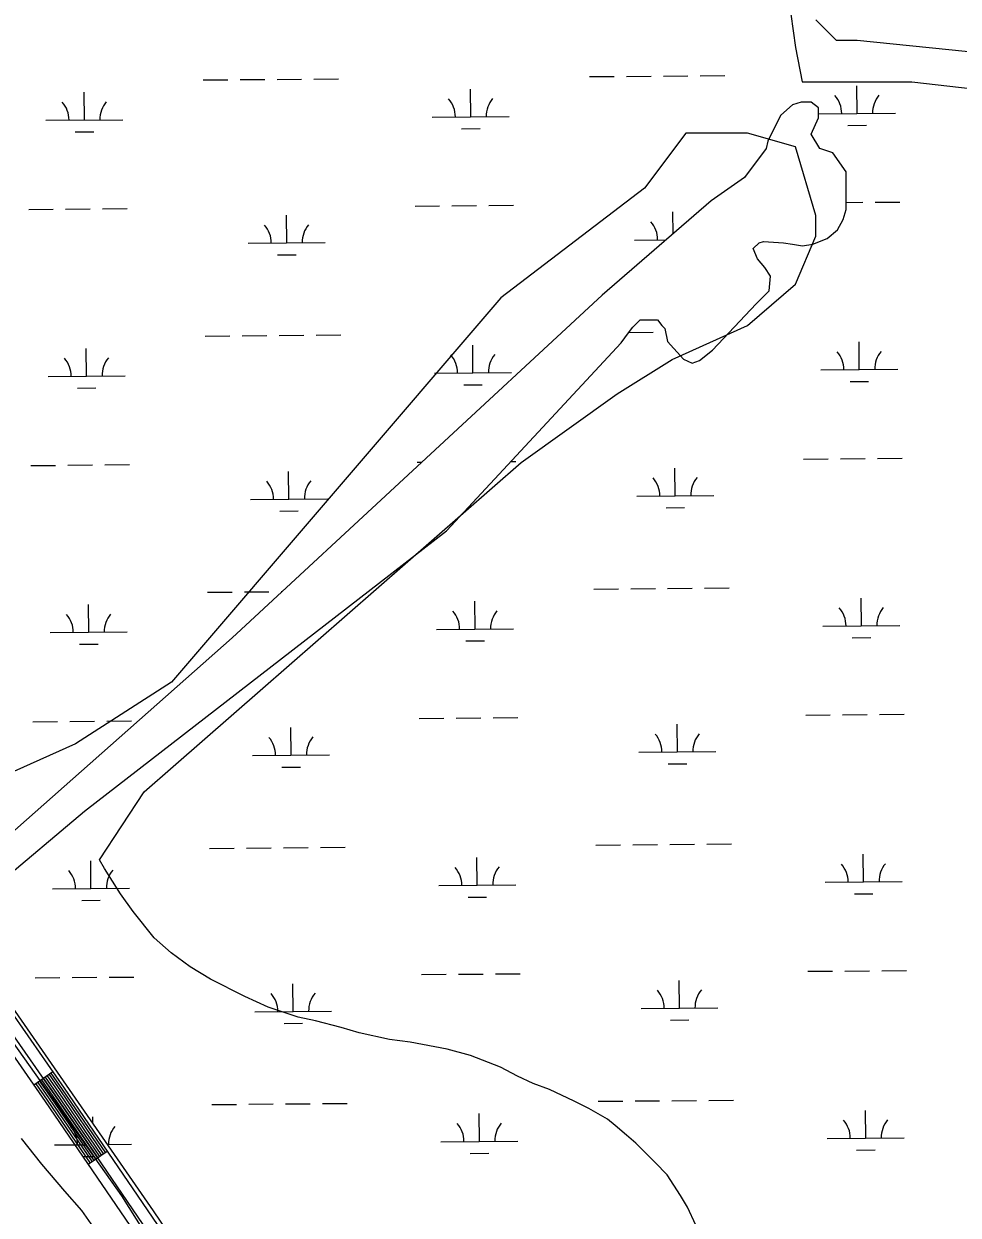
# Model space of a CAD drawing. Extents: x 3568792 to 3606828, y 529143 to 554785.
# Drawn here: x 3586919 to 3588133, y 548501 to 550048 of the extents above; entities that cross this region are included whole.
import ezdxf

# ---------------------------------------------------------------- set-up
doc = ezdxf.new("R2010")
doc.units = 0
for name, color, linetype in [('V-ROAD-CNTR', 7, 'Continuous'), ('V-SITE-VEGE', 7, 'Continuous'), ('V-TOPO-SHOR', 7, 'Continuous'), ('V-WETL-SWMP', 7, 'Continuous')]:
    doc.layers.add(name, color=color, linetype=linetype)

msp = doc.modelspace()

# ---------------------------------------------------------------- linework, layer by layer
at = {"layer": 'V-ROAD-CNTR'}
for p, q in [((3586956.8, 548687), (3586932.2, 548669.8)), ((3587027.5, 548583.8), (3587002.8, 548566.8))]:
    msp.add_line(p, q, dxfattribs=at)
for points in [[(3586218.5, 549756.9), (3586646.1, 549133.3), (3586971.6, 548665.8), (3587302.3, 548181.1), (3587640.9, 547689.2), (3587938, 547249.8)], [(3587925.6, 547241.4), (3587628.5, 547680.7), (3587290, 548172.6), (3586959.2, 548657.3), (3586633.8, 549124.7), (3586206.1, 549748.4)], [(3586794.2, 548868.1), (3586946.9, 548648.8), (3587277.6, 548164.2), (3587616.1, 547672.3), (3587913.2, 547233)], [(3586951.9, 548683.6), (3586966.6, 548662.4), (3587022.6, 548580.4)], [(3586954.3, 548685.3), (3586969.1, 548664.1), (3587025.1, 548582.1)], [(3586934.6, 548671.6), (3586949.3, 548650.5), (3587005.2, 548568.5)], [(3586937.1, 548673.3), (3586951.8, 548652.2), (3587007.7, 548570.2)], [(3586939.6, 548675), (3586954.3, 548653.9), (3587010.2, 548571.9)], [(3586942, 548676.7), (3586956.7, 548655.6), (3587012.7, 548573.6)], [(3586944.5, 548678.4), (3586959.2, 548657.3), (3587015.2, 548575.3)], [(3586947, 548680.1), (3586961.7, 548659), (3587017.6, 548577)], [(3586949.4, 548681.8), (3586964.1, 548660.7), (3587020.1, 548578.7)]]:
    msp.add_lwpolyline(points, dxfattribs=at)
at = {"layer": 'V-SITE-VEGE'}
for p, q in [((3587779, 549906.1), (3587725.6, 549834.8)), ((3587859.2, 549906.1), (3587779, 549906.1)), ((3587921.5, 549888.3), (3587859.2, 549906.1)), ((3587948.2, 549799.2), (3587921.5, 549888.3)), ((3587725.6, 549834.8), (3587538.6, 549692.3)), ((3587948.2, 549772.5), (3587948.2, 549799.2)), ((3587921.5, 549710.1), (3587948.2, 549772.5)), ((3587859.2, 549656.6), (3587921.5, 549710.1)), ((3587538.6, 549692.3), (3587111.1, 549193.2)), ((3587761.2, 549612.1), (3587859.2, 549656.6)), ((3587690, 549567.5), (3587761.2, 549612.1)), ((3587565.3, 549478.4), (3587690, 549567.5)), ((3587075.5, 549050.6), (3587565.3, 549478.4)), ((3587111.1, 549193.2), (3586986.4, 549113)), ((3586986.4, 549113), (3586906.3, 549077.4)), ((3587017.3, 548962.5), (3587075.5, 549050.6)), ((3587023.8, 548951.1), (3587017.3, 548962.5)), ((3587044.6, 548918.2), (3587023.8, 548951.1)), ((3587061.1, 548895.5), (3587044.6, 548918.2)), ((3587088.6, 548861.3), (3587061.1, 548895.5)), ((3587110.7, 548841.9), (3587088.6, 548861.3)), ((3587135.1, 548823.5), (3587110.7, 548841.9)), ((3587161.8, 548807.3), (3587135.1, 548823.5)), ((3587206.3, 548785.2), (3587161.8, 548807.3)), ((3587236.4, 548771.2), (3587206.3, 548785.2)), ((3587275.5, 548758.2), (3587236.4, 548771.2)), ((3587297.9, 548753.4), (3587275.5, 548758.2)), ((3587331.4, 548744.9), (3587297.9, 548753.4)), ((3587354.9, 548737.8), (3587331.4, 548744.9)), ((3587394, 548729.3), (3587354.9, 548737.8)), ((3587420.9, 548725.5), (3587394, 548729.3)), ((3587469.1, 548716.8), (3587420.9, 548725.5)), ((3587499.2, 548708.4), (3587469.1, 548716.8)), ((3587538.3, 548693.2), (3587499.2, 548708.4)), ((3587560.5, 548681.6), (3587538.3, 548693.2)), ((3587580.6, 548672.2), (3587560.5, 548681.6)), ((3587601.8, 548664), (3587580.6, 548672.2)), ((3587634.1, 548648.9), (3587601.8, 548664)), ((3587653, 548639.6), (3587634.1, 548648.9)), ((3587677.5, 548625.7), (3587653, 548639.6)), ((3587687.5, 548617.6), (3587677.5, 548625.7)), ((3587701.9, 548605.1), (3587687.5, 548617.6)), ((3587714, 548594.7), (3587701.9, 548605.1)), ((3587739.4, 548569.6), (3587714, 548594.7)), ((3587754.9, 548553.6), (3587739.4, 548569.6)), ((3587772.4, 548526.4), (3587754.9, 548553.6)), ((3587781.1, 548511.6), (3587772.4, 548526.4)), ((3587792, 548487.9), (3587781.1, 548511.6))]:
    msp.add_line(p, q, dxfattribs=at)
msp.add_lwpolyline([(3586915.7, 548600.4), (3586942.1, 548567.3), (3586971.8, 548532), (3586993.9, 548507), (3587009.2, 548485.4), (3587031.2, 548458), (3587041, 548438.8), (3587057.5, 548416), (3587066.2, 548402.4), (3587081.5, 548377.5), (3587094.7, 548358.1), (3587117.7, 548325.2), (3587115.3, 548318.5), (3587118.6, 548313.9)], dxfattribs=at)
at = {"layer": 'V-TOPO-SHOR'}
for p, q in [((3587805.7, 550837.4), (3587921.5, 550017.5)), ((3587974.9, 550026.4), (3587948.2, 550053.2)), ((3587921.5, 550017.5), (3587930.4, 549973)), ((3588001.6, 550026.4), (3587974.9, 550026.4)), ((3588268.8, 549999.7), (3588001.6, 550026.4)), ((3587930.4, 549973), (3588072.9, 549973)), ((3588072.9, 549973), (3588464.7, 549928.4))]:
    msp.add_line(p, q, dxfattribs=at)
at = {"layer": 'V-WETL-SWMP'}
for p, q in [((3587805.7, 550837.4), (3587921.5, 550017.5)), ((3587974.9, 550026.4), (3587948.2, 550053.2)), ((3587921.5, 550017.5), (3587930.4, 549973)), ((3588001.6, 550026.4), (3587974.9, 550026.4)), ((3588268.8, 549999.7), (3588001.6, 550026.4)), ((3587152, 549975.3), (3587184, 549975.6)), ((3587200, 549975.7), (3587232, 549976)), ((3587248, 549976.1), (3587280, 549976.4)), ((3587296, 549976.5), (3587328, 549976.8)), ((3587653.9, 549979.6), (3587685.9, 549979.8)), ((3587701.9, 549980), (3587733.9, 549980.2)), ((3587749.9, 549980.4), (3587781.9, 549980.6)), ((3587797.9, 549980.8), (3587829.9, 549981)), ((3587930.4, 549973), (3588072.9, 549973)), ((3588001.6, 549931.8), (3588001.3, 549967.8)), ((3588072.9, 549973), (3588464.7, 549928.4)), ((3586997.8, 549923.3), (3586997.5, 549959.3)), ((3587499.7, 549927.5), (3587499.4, 549963.5)), ((3587917.6, 549942.9), (3587902.5, 549929.7)), ((3587928.9, 549946.6), (3587917.6, 549942.9)), ((3587942.1, 549946.6), (3587928.9, 549946.6)), ((3587951.5, 549939.1), (3587942.1, 549946.6)), ((3587951.5, 549925.9), (3587951.5, 549939.1)), ((3586947.8, 549922.9), (3587047.8, 549923.7)), ((3587449.7, 549927.1), (3587549.7, 549927.9)), ((3587902.5, 549929.7), (3587894.9, 549914.6)), ((3587942.1, 549905.1), (3587951.5, 549925.9)), ((3587951.6, 549931.3), (3588051.6, 549932.2)), ((3586986, 549907.8), (3587010, 549908)), ((3587487.9, 549912), (3587511.9, 549912.2)), ((3587894.9, 549914.6), (3587885.5, 549895.7)), ((3587953.4, 549886.3), (3587942.1, 549905.1)), ((3587989.7, 549916.2), (3588013.7, 549916.4)), ((3587885.5, 549895.7), (3587883.6, 549886.3)), ((3587883.6, 549886.3), (3587855.3, 549848.6)), ((3587970.3, 549880.6), (3587953.4, 549886.3)), ((3587987.3, 549856.1), (3587970.3, 549880.6)), ((3587855.3, 549848.6), (3587812, 549818.4)), ((3587987.3, 549822.2), (3587987.3, 549856.1)), ((3587523.3, 549812.3), (3587555.3, 549812.6)), ((3587812, 549818.4), (3587670.6, 549695.9)), ((3587987.3, 549807.1), (3587987.3, 549822.2)), ((3587987.3, 549816.2), (3588009.2, 549816.4)), ((3588025.2, 549816.5), (3588057.2, 549816.8)), ((3586925.4, 549807.2), (3586957.4, 549807.5)), ((3586973.4, 549807.6), (3587005.4, 549807.9)), ((3587021.4, 549808), (3587053.4, 549808.3)), ((3587260.6, 549763.6), (3587260.3, 549799.6)), ((3587427.3, 549811.5), (3587459.3, 549811.7)), ((3587475.3, 549811.9), (3587507.3, 549812.1)), ((3587762.5, 549775.5), (3587762.2, 549803.9)), ((3587983.5, 549793.9), (3587987.3, 549807.1)), ((3587976, 549780.7), (3587983.5, 549793.9)), ((3587712.5, 549767.4), (3587753.6, 549767.8)), ((3587944, 549761.9), (3587962.8, 549769.4)), ((3587962.8, 549769.4), (3587976, 549780.7)), ((3587210.6, 549763.2), (3587310.6, 549764.1)), ((3587866.7, 549756.2), (3587874.2, 549763.7)), ((3587872.3, 549743), (3587866.7, 549756.2)), ((3587874.2, 549763.7), (3587879.9, 549765.6)), ((3587879.9, 549765.6), (3587906.2, 549763.7)), ((3587906.2, 549763.7), (3587917.6, 549761.9)), ((3587917.6, 549761.9), (3587930.8, 549760)), ((3587930.8, 549760), (3587944, 549761.9)), ((3587248.8, 549748.1), (3587272.8, 549748.3)), ((3587881.7, 549731.7), (3587872.3, 549743)), ((3587889.3, 549720.4), (3587881.7, 549731.7)), ((3587887.4, 549701.5), (3587889.3, 549720.4)), ((3587670.6, 549695.9), (3587189.8, 549250.9)), ((3587870.4, 549684.6), (3587887.4, 549701.5)), ((3587813.9, 549624.2), (3587870.4, 549684.6)), ((3587710.2, 549654.4), (3587719.6, 549663.8)), ((3587719.6, 549663.8), (3587742.2, 549663.8)), ((3587742.2, 549663.8), (3587747.9, 549656.3)), ((3587154.8, 549642.7), (3587186.8, 549642.9)), ((3587202.8, 549643.1), (3587234.8, 549643.3)), ((3587250.8, 549643.5), (3587282.8, 549643.7)), ((3587298.8, 549643.9), (3587330.8, 549644.2)), ((3587695.1, 549633.7), (3587704.5, 549646.9)), ((3587704.5, 549646.9), (3587710.2, 549654.4)), ((3587704.9, 549647.3), (3587736.7, 549647.6)), ((3587747.9, 549656.3), (3587751.7, 549652.5)), ((3587751.7, 549652.5), (3587755.4, 549635.5)), ((3587752.7, 549647.7), (3587752.7, 549647.7)), ((3587000.6, 549590.6), (3587000.3, 549626.6)), ((3587468.2, 549389.7), (3587695.1, 549633.7)), ((3587502.5, 549594.9), (3587502.2, 549630.9)), ((3587755.4, 549635.5), (3587776.2, 549612.9)), ((3588004.4, 549599.1), (3588004.1, 549635.1)), ((3587776.2, 549612.9), (3587787.5, 549607.3)), ((3587796.9, 549611), (3587813.9, 549624.2)), ((3587787.5, 549607.3), (3587796.9, 549611)), ((3587954.4, 549598.7), (3588054.4, 549599.5)), ((3586950.6, 549590.2), (3587050.6, 549591)), ((3587452.5, 549594.4), (3587552.5, 549595.3)), ((3587992.6, 549583.6), (3588016.6, 549583.8)), ((3586988.8, 549575.1), (3587012.8, 549575.3)), ((3587490.7, 549579.3), (3587514.7, 549579.5)), ((3586928.2, 549474.6), (3586960.2, 549474.8)), ((3586976.2, 549475), (3587008.2, 549475.3)), ((3587024.2, 549475.4), (3587056.2, 549475.7)), ((3587430.1, 549478.8), (3587436.1, 549478.9)), ((3587552, 549479.8), (3587558.1, 549479.9)), ((3587932, 549483), (3587964, 549483.3)), ((3587980, 549483.4), (3588012, 549483.7)), ((3588028, 549483.9), (3588060, 549484.1)), ((3587263.4, 549431), (3587263.1, 549467)), ((3587765.3, 549435.2), (3587765, 549471.2)), ((3587213.4, 549430.6), (3587313.4, 549431.4)), ((3587715.3, 549434.8), (3587815.3, 549435.6)), ((3587251.6, 549415.4), (3587275.6, 549415.6)), ((3587753.5, 549419.7), (3587777.5, 549419.9)), ((3586997.9, 549025.8), (3587468.2, 549389.7)), ((3587157.6, 549310), (3587189.6, 549310.3)), ((3587205.6, 549310.4), (3587237.6, 549310.7)), ((3587253.6, 549310.8), (3587254.5, 549310.8)), ((3587659.5, 549314.2), (3587691.5, 549314.5)), ((3587707.5, 549314.6), (3587739.5, 549314.9)), ((3587755.5, 549315), (3587787.5, 549315.3)), ((3587803.5, 549315.5), (3587835.5, 549315.7)), ((3588007.2, 549266.4), (3588006.9, 549302.4)), ((3587003.4, 549258), (3587003.1, 549294)), ((3587505.3, 549262.2), (3587505, 549298.2)), ((3586953.5, 549257.5), (3587053.4, 549258.4)), ((3587455.3, 549261.8), (3587555.3, 549262.6)), ((3587957.2, 549266), (3588057.2, 549266.8)), ((3587189.8, 549250.9), (3586846.7, 548947.4)), ((3586991.6, 549242.4), (3587015.6, 549242.6)), ((3587493.5, 549246.7), (3587517.5, 549246.9)), ((3587995.4, 549250.9), (3588019.4, 549251.1)), ((3587528.9, 549147), (3587560.9, 549147.2)), ((3587934.8, 549150.4), (3587966.8, 549150.7)), ((3587982.8, 549150.8), (3588014.8, 549151.1)), ((3588030.8, 549151.2), (3588062.8, 549151.5)), ((3586931, 549141.9), (3586963, 549142.2)), ((3586979, 549142.3), (3587011, 549142.6)), ((3587027, 549142.7), (3587059, 549143)), ((3587266.2, 549098.3), (3587265.9, 549134.3)), ((3587432.9, 549146.1), (3587464.9, 549146.4)), ((3587480.9, 549146.6), (3587512.9, 549146.8)), ((3587768.1, 549102.5), (3587767.8, 549138.5)), ((3587718.1, 549102.1), (3587818.1, 549103)), ((3587216.2, 549097.9), (3587316.2, 549098.7)), ((3587756.3, 549087), (3587780.3, 549087.2)), ((3587254.4, 549082.8), (3587278.4, 549083)), ((3586827.3, 548881.8), (3586997.9, 549025.8)), ((3587160.4, 548977.3), (3587192.4, 548977.6)), ((3587208.4, 548977.7), (3587240.4, 548978)), ((3587256.4, 548978.2), (3587288.4, 548978.4)), ((3587304.4, 548978.6), (3587336.4, 548978.8)), ((3587662.3, 548981.6), (3587694.3, 548981.8)), ((3587710.3, 548982), (3587742.3, 548982.3)), ((3587758.3, 548982.4), (3587790.3, 548982.7)), ((3587806.3, 548982.8), (3587838.3, 548983.1)), ((3587508.1, 548929.5), (3587507.8, 548965.5)), ((3588010, 548933.8), (3588009.7, 548969.8)), ((3587006.3, 548925.3), (3587006, 548961.3)), ((3587960, 548933.3), (3588060, 548934.2)), ((3586956.3, 548924.9), (3587056.3, 548925.7)), ((3587458.1, 548929.1), (3587558.1, 548930)), ((3587998.2, 548918.2), (3588022.2, 548918.4)), ((3586994.4, 548909.8), (3587018.4, 548910)), ((3587496.3, 548914), (3587520.3, 548914.2)), ((3587087.7, 548506.6), (3586827.3, 548881.8)), ((3586933.8, 548809.2), (3586965.8, 548809.5)), ((3586981.8, 548809.7), (3587013.8, 548809.9)), ((3587029.8, 548810.1), (3587061.8, 548810.3)), ((3587435.7, 548813.5), (3587467.7, 548813.8)), ((3587483.7, 548813.9), (3587515.7, 548814.2)), ((3587531.7, 548814.3), (3587563.7, 548814.6)), ((3587937.6, 548817.7), (3587969.6, 548818)), ((3587985.6, 548818.1), (3588017.6, 548818.4)), ((3588033.6, 548818.5), (3588065.6, 548818.8)), ((3587269, 548765.6), (3587268.7, 548801.6)), ((3587770.9, 548769.9), (3587770.6, 548805.9)), ((3587219, 548765.2), (3587319, 548766.1)), ((3587720.9, 548769.5), (3587820.9, 548770.3)), ((3587257.2, 548750.1), (3587281.2, 548750.3)), ((3587759.1, 548754.3), (3587783.1, 548754.6)), ((3587163.2, 548644.7), (3587195.2, 548644.9)), ((3587211.2, 548645.1), (3587243.2, 548645.4)), ((3587259.2, 548645.5), (3587291.2, 548645.8)), ((3587307.2, 548645.9), (3587339.2, 548646.2)), ((3587665.1, 548648.9), (3587697.1, 548649.2)), ((3587713.1, 548649.3), (3587745.1, 548649.6)), ((3587761.1, 548649.7), (3587793.1, 548650)), ((3587809.1, 548650.1), (3587841.1, 548650.4)), ((3588012.8, 548601.1), (3588012.5, 548637.1)), ((3587008.8, 548620.2), (3587008.8, 548628.6)), ((3587511, 548596.9), (3587510.6, 548632.9)), ((3586959.1, 548592.2), (3586999, 548592.5)), ((3587027.9, 548592.8), (3587059.1, 548593.1)), ((3587461, 548596.4), (3587560.9, 548597.3)), ((3587962.8, 548600.7), (3588062.8, 548601.5)), ((3586997.2, 548577.1), (3587009.9, 548577.2)), ((3587499.1, 548581.3), (3587523.1, 548581.5)), ((3588001, 548585.6), (3588025, 548585.8)), ((3587385.7, 548069.2), (3587087.7, 548506.6))]:
    msp.add_line(p, q, dxfattribs=at)
msp.add_lwpolyline([(3586905.3, 548724.6), (3587046, 548526.2), (3587307.6, 548109.9), (3587366.2, 548020.1), (3587353.5, 547975.3), (3587296, 547914.9), (3587191.6, 547845), (3587127.4, 547832.3), (3586841.5, 547842.6)], dxfattribs=at)
for centre, start, end in [((3587946.4, 549931.8), 359.7115, 41.2552), ((3588056.9, 549932.7), 139.7115, 181.2552), ((3586942.6, 549923.3), 359.7115, 41.2552), ((3587053.1, 549924.2), 139.7115, 181.2552), ((3587444.5, 549927.5), 359.7115, 41.2552), ((3587555, 549928.5), 139.7115, 181.2552), ((3587205.4, 549763.6), 359.7115, 41.2552), ((3587315.9, 549764.6), 139.7115, 181.2552), ((3587707.3, 549767.9), 359.7115, 41.2552), ((3586945.4, 549590.6), 359.7115, 41.2552), ((3587055.9, 549591.6), 139.7115, 181.2552), ((3587447.3, 549594.9), 359.7115, 41.2552), ((3587557.8, 549595.8), 139.7115, 181.2552), ((3587949.2, 549599.1), 359.7115, 41.2552), ((3588059.7, 549600), 139.7115, 181.2552), ((3587710.1, 549435.2), 359.7115, 41.2552), ((3587820.6, 549436.1), 139.7115, 181.2552), ((3587208.2, 549431), 359.7115, 41.2552), ((3587318.7, 549431.9), 139.7115, 181.2552), ((3587952, 549266.4), 359.7115, 41.2552), ((3588062.5, 549267.4), 139.7115, 181.2552), ((3586948.2, 549258), 359.7115, 41.2552), ((3587058.7, 549258.9), 139.7115, 181.2552), ((3587450.1, 549262.2), 359.7115, 41.2552), ((3587560.6, 549263.1), 139.7115, 181.2552), ((3587211, 549098.3), 359.7115, 41.2552), ((3587321.5, 549099.3), 139.7115, 181.2552), ((3587712.9, 549102.6), 359.7115, 41.2552), ((3587823.4, 549103.5), 139.7115, 181.2552), ((3586951, 548925.3), 359.7115, 41.2552), ((3587061.5, 548926.2), 139.7115, 181.2552), ((3587452.9, 548929.5), 359.7115, 41.2552), ((3587563.4, 548930.5), 139.7115, 181.2552), ((3587954.8, 548933.8), 359.7115, 41.2552), ((3588065.3, 548934.7), 139.7115, 181.2552), ((3587715.7, 548769.9), 359.7115, 41.2552), ((3587826.2, 548770.8), 139.7115, 181.2552), ((3587213.8, 548765.7), 359.7115, 41.2552), ((3587324.3, 548766.6), 139.7115, 181.2552), ((3587957.6, 548601.1), 359.7115, 41.2552), ((3588068.1, 548602), 139.7115, 181.2552), ((3586953.8, 548592.6), 359.7115, 41.2552), ((3587064.3, 548593.6), 139.7115, 181.2552), ((3587455.7, 548596.9), 359.7115, 41.2552), ((3587566.2, 548597.8), 139.7115, 181.2552)]:
    msp.add_arc(centre, 35.2, start, end, dxfattribs=at)

doc.saveas('drawing.dxf')
